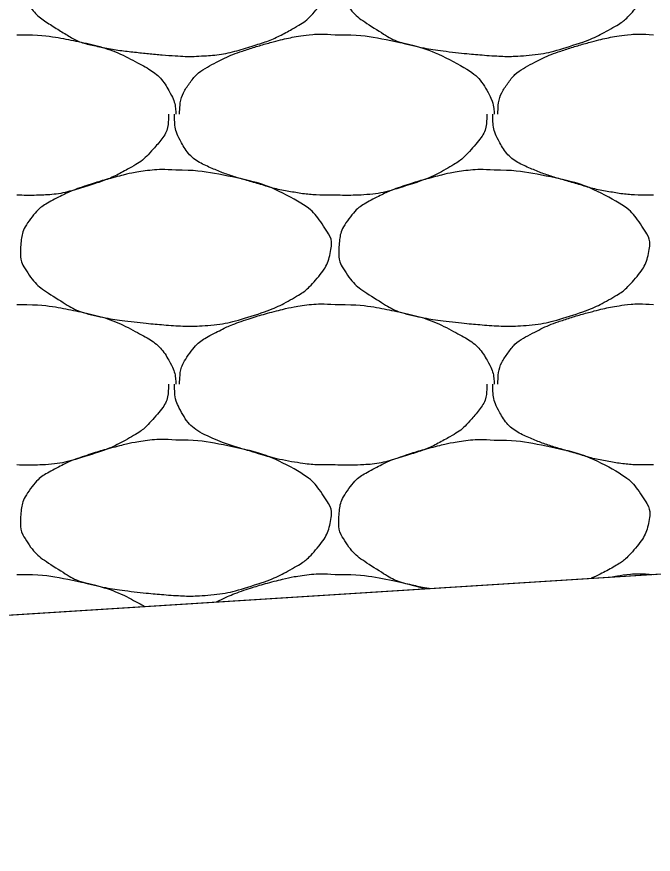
# Model space of a CAD drawing. Extents: x 1373719 to 1374161, y 379835 to 380167.
# Drawn here: x 1373940.981 to 1373941.902, y 379920.772 to 379921.984 of the extents above; entities that cross this region are included whole.
import ezdxf

# ---------------------------------------------------------------- set-up
doc = ezdxf.new("R2010")
doc.units = 0
doc.layers.add('Aggregate Base Course', color=7, linetype='Continuous')
doc.layers.add('SIGNATURE', color=7, linetype='Continuous')

msp = doc.modelspace()

# ---------------------------------------------------------------- linework, layer by layer
msp.add_line((1373935.4827, 379920.7716), (1373962.0249, 379922.4466))
at = {"layer": 'Aggregate Base Course'}
for points, degree in [([(1373941.2112, 379922.1523), (1373941.2376, 379922.1526), (1373941.264, 379922.1487), (1373941.2904, 379922.1433), (1373941.3226, 379922.1367), (1373941.3523, 379922.1269), (1373941.3822, 379922.1109), (1373941.4022, 379922.1002), (1373941.4158, 379922.0857), (1373941.429, 379922.0659), (1373941.4347, 379922.0573), (1373941.4378, 379922.0475), (1373941.4362, 379922.0389), (1373941.4332, 379922.022), (1373941.4244, 379922.0052), (1373941.411, 379921.9903), (1373941.4026, 379921.9808), (1373941.3943, 379921.9745), (1373941.384, 379921.9687), (1373941.3659, 379921.9584), (1373941.348, 379921.9497), (1373941.3282, 379921.9435), (1373941.3027, 379921.9354), (1373941.2772, 379921.9289), (1373941.2508, 379921.9273), (1373941.2376, 379921.9264), (1373941.2244, 379921.9264), (1373941.2112, 379921.9273), (1373941.1914, 379921.9286), (1373941.1716, 379921.9305), (1373941.1518, 379921.9327), (1373941.13, 379921.9351), (1373941.1085, 379921.9385), (1373941.087, 379921.9435), (1373941.0694, 379921.9475), (1373941.0542, 379921.957), (1373941.0384, 379921.9669), (1373941.0205, 379921.9781), (1373941.006, 379921.989), (1373940.9934, 379922.0083), (1373940.9869, 379922.0182), (1373940.9856, 379922.0288), (1373940.9862, 379922.0389), (1373940.9871, 379922.0535), (1373940.9901, 379922.0682), (1373941.0006, 379922.0821), (1373941.0112, 379922.0961), (1373941.0228, 379922.1037), (1373941.0366, 379922.1109), (1373941.0485, 379922.117), (1373941.0601, 379922.1228), (1373941.0726, 379922.1271), (1373941.0905, 379922.1331), (1373941.1084, 379922.1385), (1373941.1266, 379922.1433), (1373941.138, 379922.1462), (1373941.1493, 379922.1487), (1373941.1608, 379922.1505), (1373941.1775, 379922.1531), (1373941.1945, 379922.1537), (1373941.2112, 379922.1523)], 3), ([(1373941.672, 379922.1523), (1373941.6984, 379922.1526), (1373941.7248, 379922.1487), (1373941.7834, 379922.1367), (1373941.8131, 379922.1269), (1373941.863, 379922.1002), (1373941.8766, 379922.0857), (1373941.8955, 379922.0573), (1373941.8986, 379922.0475), (1373941.894, 379922.022), (1373941.8852, 379922.0052), (1373941.8634, 379921.9808), (1373941.8551, 379921.9745), (1373941.8267, 379921.9584), (1373941.8088, 379921.9497), (1373941.7635, 379921.9354), (1373941.738, 379921.9289), (1373941.6984, 379921.9264), (1373941.6852, 379921.9264), (1373941.6522, 379921.9286), (1373941.6324, 379921.9305), (1373941.5908, 379921.9351), (1373941.5693, 379921.9385), (1373941.5302, 379921.9475), (1373941.515, 379921.957), (1373941.4813, 379921.9781), (1373941.4668, 379921.989), (1373941.4477, 379922.0182), (1373941.4464, 379922.0288), (1373941.4479, 379922.0535), (1373941.4509, 379922.0682), (1373941.472, 379922.0961), (1373941.4836, 379922.1037), (1373941.5093, 379922.117), (1373941.5209, 379922.1228), (1373941.5513, 379922.1331), (1373941.5692, 379922.1385), (1373941.5988, 379922.1462), (1373941.6101, 379922.1487), (1373941.6383, 379922.1531), (1373941.6553, 379922.1537), (1373941.672, 379922.1523)], 3), ([(1373940.9808, 379921.9579), (1373940.9826, 379921.9578), (1373940.9844, 379921.958), (1373940.9862, 379921.9579)], 2), ([(1373940.9862, 379921.9579), (1373941.0126, 379921.9582), (1373941.039, 379921.9543), (1373941.0654, 379921.9489), (1373941.0976, 379921.9423), (1373941.1273, 379921.9325), (1373941.1572, 379921.9165), (1373941.1772, 379921.9058), (1373941.1931, 379921.8919), (1373941.204, 379921.8715), (1373941.2087, 379921.8627), (1373941.2105, 379921.8538), (1373941.2112, 379921.8445), (1373941.2113, 379921.8439), (1373941.2113, 379921.8433), (1373941.2112, 379921.8427)], 3), ([(1373941.2166, 379921.8427), (1373941.2166, 379921.8433), (1373941.2166, 379921.8439), (1373941.2166, 379921.8445), (1373941.217, 379921.8596), (1373941.2212, 379921.8742), (1373941.231, 379921.8877), (1373941.2409, 379921.9013), (1373941.2532, 379921.9093), (1373941.267, 379921.9165), (1373941.2789, 379921.9226), (1373941.2905, 379921.9284), (1373941.303, 379921.9327), (1373941.3209, 379921.9387), (1373941.3388, 379921.9441), (1373941.357, 379921.9489), (1373941.3684, 379921.9518), (1373941.3797, 379921.9543), (1373941.3912, 379921.9561), (1373941.4079, 379921.9587), (1373941.4249, 379921.9593), (1373941.4416, 379921.9579)], 3), ([(1373941.4416, 379921.9579), (1373941.4434, 379921.9578), (1373941.4452, 379921.958), (1373941.447, 379921.9579)], 2), ([(1373941.447, 379921.9579), (1373941.4734, 379921.9582), (1373941.4998, 379921.9543), (1373941.5584, 379921.9423), (1373941.5881, 379921.9325), (1373941.638, 379921.9058), (1373941.6539, 379921.8919), (1373941.6695, 379921.8627), (1373941.6713, 379921.8538), (1373941.6721, 379921.8439), (1373941.6721, 379921.8433), (1373941.672, 379921.8427)], 3), ([(1373941.6774, 379921.8427), (1373941.6774, 379921.8433), (1373941.6774, 379921.8439), (1373941.6774, 379921.8445), (1373941.6778, 379921.8596), (1373941.682, 379921.8742), (1373941.6918, 379921.8877), (1373941.7017, 379921.9013), (1373941.714, 379921.9093), (1373941.7278, 379921.9165), (1373941.7397, 379921.9226), (1373941.7513, 379921.9284), (1373941.7638, 379921.9327), (1373941.7817, 379921.9387), (1373941.7996, 379921.9441), (1373941.8178, 379921.9489), (1373941.8292, 379921.9518), (1373941.8405, 379921.9543), (1373941.852, 379921.9561), (1373941.8687, 379921.9587), (1373941.8857, 379921.9593), (1373941.9024, 379921.9579)], 3), ([(1373941.2004, 379921.8427), (1373941.2005, 379921.8409), (1373941.2005, 379921.8391), (1373941.2004, 379921.8373), (1373941.1998, 379921.819), (1373941.1882, 379921.8032), (1373941.1752, 379921.7887), (1373941.167, 379921.7795), (1373941.1585, 379921.7729), (1373941.1482, 379921.7671), (1373941.1301, 379921.7568), (1373941.1122, 379921.7481), (1373941.0924, 379921.7419), (1373941.0669, 379921.7338), (1373941.0414, 379921.7267), (1373941.015, 379921.7257), (1373941.0036, 379921.7252), (1373940.9922, 379921.7252), (1373940.9808, 379921.7257)], 3), ([(1373941.4416, 379921.7257), (1373941.4392, 379921.7257), (1373941.4368, 379921.7257), (1373941.4344, 379921.7257), (1373941.4145, 379921.7257), (1373941.3947, 379921.7275), (1373941.375, 379921.7311), (1373941.354, 379921.7348), (1373941.3339, 379921.7413), (1373941.3135, 379921.7471), (1373941.2958, 379921.7522), (1373941.2787, 379921.7579), (1373941.2616, 379921.7653), (1373941.2426, 379921.7735), (1373941.2267, 379921.7873), (1373941.2166, 379921.8067), (1373941.2114, 379921.8166), (1373941.2094, 379921.8268), (1373941.2094, 379921.8373), (1373941.2094, 379921.8391), (1373941.2094, 379921.8409), (1373941.2094, 379921.8427)], 3), ([(1373941.6612, 379921.8427), (1373941.6613, 379921.8409), (1373941.6613, 379921.8391), (1373941.6606, 379921.819), (1373941.649, 379921.8032), (1373941.6278, 379921.7795), (1373941.6193, 379921.7729), (1373941.5909, 379921.7568), (1373941.573, 379921.7481), (1373941.5277, 379921.7338), (1373941.5022, 379921.7267), (1373941.4644, 379921.7252), (1373941.453, 379921.7252), (1373941.4416, 379921.7257)], 3), ([(1373941.9024, 379921.7257), (1373941.9, 379921.7257), (1373941.8976, 379921.7257), (1373941.8952, 379921.7257), (1373941.8753, 379921.7257), (1373941.8555, 379921.7275), (1373941.8358, 379921.7311), (1373941.8148, 379921.7348), (1373941.7947, 379921.7413), (1373941.7743, 379921.7471), (1373941.7566, 379921.7522), (1373941.7395, 379921.7579), (1373941.7224, 379921.7653), (1373941.7034, 379921.7735), (1373941.6875, 379921.7873), (1373941.6774, 379921.8067), (1373941.6722, 379921.8166), (1373941.6702, 379921.8268), (1373941.6702, 379921.8373), (1373941.6702, 379921.8391), (1373941.6702, 379921.8409), (1373941.6702, 379921.8427)], 3), ([(1373941.2112, 379921.7617), (1373941.2376, 379921.762), (1373941.264, 379921.7581), (1373941.3226, 379921.7461), (1373941.3523, 379921.7363), (1373941.4022, 379921.7096), (1373941.4158, 379921.6951), (1373941.4347, 379921.6667), (1373941.4378, 379921.6569), (1373941.4332, 379921.6314), (1373941.4244, 379921.6146), (1373941.4026, 379921.5902), (1373941.3943, 379921.5839), (1373941.3659, 379921.5678), (1373941.348, 379921.5591), (1373941.3027, 379921.5448), (1373941.2772, 379921.5383), (1373941.2376, 379921.5358), (1373941.2244, 379921.5358), (1373941.1914, 379921.538), (1373941.1716, 379921.5399), (1373941.13, 379921.5445), (1373941.1085, 379921.5479), (1373941.0694, 379921.5569), (1373941.0542, 379921.5664), (1373941.0205, 379921.5875), (1373941.006, 379921.5984), (1373940.9869, 379921.6276), (1373940.9856, 379921.6382), (1373940.9871, 379921.6629), (1373940.9901, 379921.6776), (1373941.0112, 379921.7055), (1373941.0228, 379921.7131), (1373941.0485, 379921.7264), (1373941.0601, 379921.7322), (1373941.0905, 379921.7425), (1373941.1084, 379921.7479), (1373941.138, 379921.7556), (1373941.1493, 379921.7581), (1373941.1775, 379921.7625), (1373941.1945, 379921.7631), (1373941.2112, 379921.7617)], 3), ([(1373941.672, 379921.7617), (1373941.6984, 379921.762), (1373941.7248, 379921.7581), (1373941.7834, 379921.7461), (1373941.8131, 379921.7363), (1373941.863, 379921.7096), (1373941.8766, 379921.6951), (1373941.8955, 379921.6667), (1373941.8986, 379921.6569), (1373941.894, 379921.6314), (1373941.8852, 379921.6146), (1373941.8634, 379921.5902), (1373941.8551, 379921.5839), (1373941.8267, 379921.5678), (1373941.8088, 379921.5591), (1373941.7635, 379921.5448), (1373941.738, 379921.5383), (1373941.6984, 379921.5358), (1373941.6852, 379921.5358), (1373941.6522, 379921.538), (1373941.6324, 379921.5399), (1373941.5908, 379921.5445), (1373941.5693, 379921.5479), (1373941.5302, 379921.5569), (1373941.515, 379921.5664), (1373941.4813, 379921.5875), (1373941.4668, 379921.5984), (1373941.4477, 379921.6276), (1373941.4464, 379921.6382), (1373941.4479, 379921.6629), (1373941.4509, 379921.6776), (1373941.472, 379921.7055), (1373941.4836, 379921.7131), (1373941.5093, 379921.7264), (1373941.5209, 379921.7322), (1373941.5513, 379921.7425), (1373941.5692, 379921.7479), (1373941.5988, 379921.7556), (1373941.6101, 379921.7581), (1373941.6383, 379921.7625), (1373941.6553, 379921.7631), (1373941.672, 379921.7617)], 3), ([(1373941.2166, 379921.4521), (1373941.2166, 379921.4527), (1373941.2166, 379921.4533), (1373941.217, 379921.469), (1373941.2212, 379921.4836), (1373941.2409, 379921.5107), (1373941.2532, 379921.5187), (1373941.2789, 379921.532), (1373941.2905, 379921.5378), (1373941.3209, 379921.5481), (1373941.3388, 379921.5535), (1373941.3684, 379921.5612), (1373941.3797, 379921.5637), (1373941.4079, 379921.5681), (1373941.4249, 379921.5687), (1373941.4416, 379921.5673)], 3), ([(1373941.6774, 379921.4521), (1373941.6774, 379921.4527), (1373941.6774, 379921.4533), (1373941.6774, 379921.4539), (1373941.6778, 379921.469), (1373941.682, 379921.4836), (1373941.6918, 379921.4971), (1373941.7017, 379921.5107), (1373941.714, 379921.5187), (1373941.7278, 379921.5259), (1373941.7397, 379921.532), (1373941.7513, 379921.5378), (1373941.7638, 379921.5421), (1373941.7817, 379921.5481), (1373941.7996, 379921.5535), (1373941.8178, 379921.5583), (1373941.8292, 379921.5612), (1373941.8405, 379921.5637), (1373941.852, 379921.5655), (1373941.8687, 379921.5681), (1373941.8857, 379921.5687), (1373941.9024, 379921.5673)], 3), ([(1373940.9808, 379921.5673), (1373940.9826, 379921.5672), (1373940.9844, 379921.5674), (1373940.9862, 379921.5673)], 2), ([(1373940.9862, 379921.5673), (1373941.0126, 379921.5676), (1373941.039, 379921.5637), (1373941.0654, 379921.5583), (1373941.0976, 379921.5517), (1373941.1273, 379921.5419), (1373941.1572, 379921.5259), (1373941.1772, 379921.5152), (1373941.1931, 379921.5013), (1373941.204, 379921.4809), (1373941.2087, 379921.4721), (1373941.2105, 379921.4632), (1373941.2112, 379921.4539), (1373941.2113, 379921.4533), (1373941.2113, 379921.4527), (1373941.2112, 379921.4521)], 3), ([(1373941.4416, 379921.5673), (1373941.4434, 379921.5672), (1373941.4452, 379921.5674), (1373941.447, 379921.5673)], 2), ([(1373941.447, 379921.5673), (1373941.4734, 379921.5676), (1373941.4998, 379921.5637), (1373941.5262, 379921.5583), (1373941.5584, 379921.5517), (1373941.5881, 379921.5419), (1373941.618, 379921.5259), (1373941.638, 379921.5152), (1373941.6539, 379921.5013), (1373941.6648, 379921.4809), (1373941.6695, 379921.4721), (1373941.6713, 379921.4632), (1373941.672, 379921.4539), (1373941.6721, 379921.4533), (1373941.6721, 379921.4527), (1373941.672, 379921.4521)], 3), ([(1373941.2004, 379921.4521), (1373941.2005, 379921.4503), (1373941.2005, 379921.4485), (1373941.1998, 379921.4284), (1373941.1882, 379921.4126), (1373941.167, 379921.3889), (1373941.1585, 379921.3823), (1373941.1301, 379921.3662), (1373941.1122, 379921.3575), (1373941.0669, 379921.3432), (1373941.0414, 379921.3361), (1373941.0036, 379921.3346), (1373940.9922, 379921.3346), (1373940.9808, 379921.3351)], 3), ([(1373941.4416, 379921.3351), (1373941.4392, 379921.3351), (1373941.4368, 379921.3351), (1373941.4145, 379921.3351), (1373941.3947, 379921.3369), (1373941.354, 379921.3442), (1373941.3339, 379921.3507), (1373941.2958, 379921.3616), (1373941.2787, 379921.3673), (1373941.2426, 379921.3829), (1373941.2267, 379921.3967), (1373941.2114, 379921.426), (1373941.2094, 379921.4362), (1373941.2094, 379921.4485), (1373941.2094, 379921.4503), (1373941.2094, 379921.4521)], 3), ([(1373941.6612, 379921.4521), (1373941.6613, 379921.4503), (1373941.6613, 379921.4485), (1373941.6612, 379921.4467), (1373941.6606, 379921.4284), (1373941.649, 379921.4126), (1373941.636, 379921.3981), (1373941.6278, 379921.3889), (1373941.6193, 379921.3823), (1373941.609, 379921.3765), (1373941.5909, 379921.3662), (1373941.573, 379921.3575), (1373941.5532, 379921.3513), (1373941.5277, 379921.3432), (1373941.5022, 379921.3361), (1373941.4758, 379921.3351), (1373941.4644, 379921.3346), (1373941.453, 379921.3346), (1373941.4416, 379921.3351)], 3), ([(1373941.9024, 379921.3351), (1373941.9, 379921.3351), (1373941.8976, 379921.3351), (1373941.8952, 379921.3351), (1373941.8753, 379921.3351), (1373941.8555, 379921.3369), (1373941.8358, 379921.3405), (1373941.8148, 379921.3442), (1373941.7947, 379921.3507), (1373941.7743, 379921.3565), (1373941.7566, 379921.3616), (1373941.7395, 379921.3673), (1373941.7224, 379921.3747), (1373941.7034, 379921.3829), (1373941.6875, 379921.3967), (1373941.6774, 379921.4161), (1373941.6722, 379921.426), (1373941.6702, 379921.4362), (1373941.6702, 379921.4467), (1373941.6702, 379921.4485), (1373941.6702, 379921.4503), (1373941.6702, 379921.4521)], 3), ([(1373941.2112, 379921.3711), (1373941.2376, 379921.3714), (1373941.264, 379921.3675), (1373941.3226, 379921.3555), (1373941.3523, 379921.3457), (1373941.4022, 379921.319), (1373941.4158, 379921.3045), (1373941.4347, 379921.2761), (1373941.4378, 379921.2663), (1373941.4332, 379921.2408), (1373941.4244, 379921.224), (1373941.4026, 379921.1996), (1373941.3943, 379921.1933), (1373941.3659, 379921.1772), (1373941.348, 379921.1685), (1373941.3027, 379921.1542), (1373941.2772, 379921.1477), (1373941.2376, 379921.1452), (1373941.2244, 379921.1452), (1373941.1914, 379921.1474), (1373941.1716, 379921.1493), (1373941.13, 379921.1539), (1373941.1085, 379921.1573), (1373941.0694, 379921.1663), (1373941.0542, 379921.1758), (1373941.0205, 379921.1969), (1373941.006, 379921.2078), (1373940.9869, 379921.237), (1373940.9856, 379921.2476), (1373940.9871, 379921.2723), (1373940.9901, 379921.287), (1373941.0112, 379921.3149), (1373941.0228, 379921.3225), (1373941.0485, 379921.3358), (1373941.0601, 379921.3416), (1373941.0905, 379921.3519), (1373941.1084, 379921.3573), (1373941.138, 379921.365), (1373941.1493, 379921.3675), (1373941.1775, 379921.3719), (1373941.1945, 379921.3725), (1373941.2112, 379921.3711)], 3), ([(1373941.578, 379921.1562), (1373941.5679, 379921.1579), (1373941.5579, 379921.1599), (1373941.5302, 379921.1663), (1373941.515, 379921.1758), (1373941.4813, 379921.1969), (1373941.4668, 379921.2078), (1373941.4477, 379921.237), (1373941.4464, 379921.2476), (1373941.4479, 379921.2723), (1373941.4509, 379921.287), (1373941.472, 379921.3149), (1373941.4836, 379921.3225), (1373941.5093, 379921.3358), (1373941.5209, 379921.3416), (1373941.5513, 379921.3519), (1373941.5692, 379921.3573), (1373941.5988, 379921.365), (1373941.6101, 379921.3675), (1373941.6383, 379921.3719), (1373941.6553, 379921.3725), (1373941.672, 379921.3711)], 3), ([(1373941.672, 379921.3711), (1373941.6984, 379921.3714), (1373941.7248, 379921.3675), (1373941.7834, 379921.3555), (1373941.8131, 379921.3457), (1373941.863, 379921.319), (1373941.8766, 379921.3045), (1373941.8955, 379921.2761), (1373941.8986, 379921.2663), (1373941.894, 379921.2408), (1373941.8852, 379921.224), (1373941.8634, 379921.1996), (1373941.8551, 379921.1933), (1373941.8341, 379921.1813), (1373941.8234, 379921.1758), (1373941.8124, 379921.171)], 3), ([(1373940.9808, 379921.1767), (1373940.9826, 379921.1766), (1373940.9844, 379921.1768), (1373940.9862, 379921.1767)], 2), ([(1373940.9862, 379921.1767), (1373941.0126, 379921.177), (1373941.039, 379921.1731), (1373941.0976, 379921.1611), (1373941.1273, 379921.1513), (1373941.1602, 379921.1337), (1373941.1631, 379921.132), (1373941.1659, 379921.1302)], 3), ([(1373941.27, 379921.1368), (1373941.2808, 379921.1424), (1373941.2916, 379921.1476), (1373941.3209, 379921.1575), (1373941.3388, 379921.1629), (1373941.3684, 379921.1706), (1373941.3797, 379921.1731), (1373941.4079, 379921.1775), (1373941.4249, 379921.1781), (1373941.4416, 379921.1767)], 3), ([(1373941.4416, 379921.1767), (1373941.4434, 379921.1766), (1373941.4452, 379921.1768), (1373941.447, 379921.1767)], 2), ([(1373941.447, 379921.1767), (1373941.4734, 379921.177), (1373941.4998, 379921.1731), (1373941.5415, 379921.1645), (1373941.5563, 379921.1607), (1373941.5707, 379921.1558)], 3), ([(1373941.8402, 379921.1728), (1373941.8441, 379921.1736), (1373941.8481, 379921.1742), (1373941.8686, 379921.1775), (1373941.8855, 379921.1781), (1373941.9021, 379921.1767)], 3)]:
    msp.add_open_spline(points, degree=degree, dxfattribs=at)
at = {"layer": 'SIGNATURE'}
msp.add_lwpolyline([(1373943.4158, 379922.805), (1373942.5249, 379922.7487), (1373942.9199, 379923.1439), (1373942.5249, 379923.119), (1373940.3601, 379922.3973), (1373935.4827, 379920.7716), (1373944.0852, 379921.3145), (1373943.4158, 379922.805)], dxfattribs=at)

doc.saveas('drawing.dxf')
